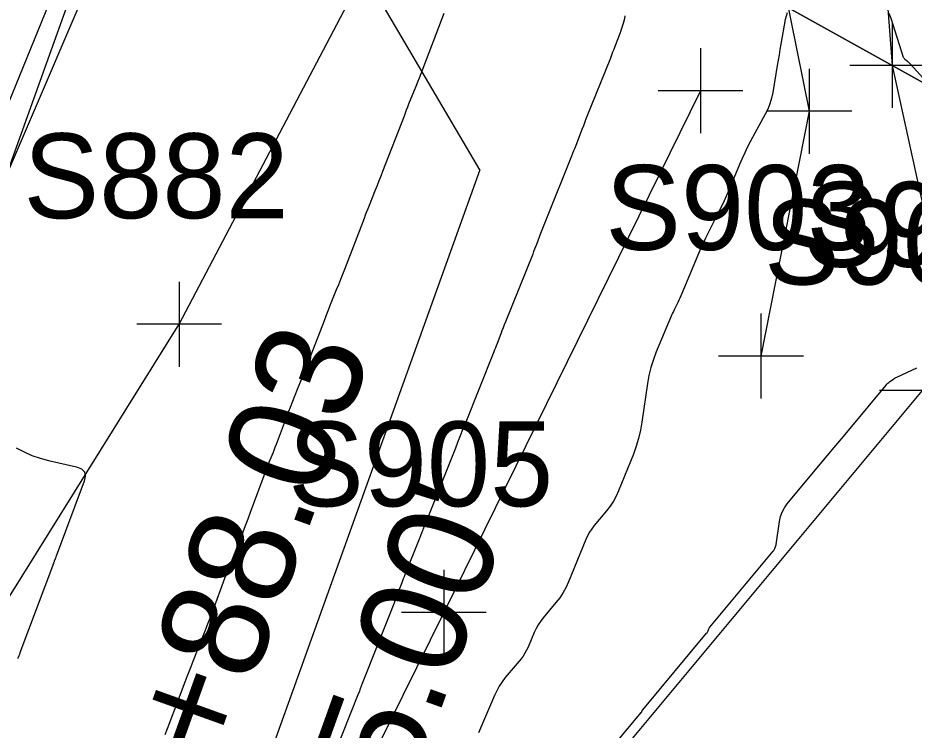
# Model space of a CAD drawing. Extents: x 816928 to 825690, y 436959 to 448212.
# Drawn here: x 818734.79 to 818777.01, y 444544.85 to 444578.42 of the extents above; entities that cross this region are included whole.
import ezdxf

# ---------------------------------------------------------------- set-up
doc = ezdxf.new("R2010")
doc.units = 0
for name, color, linetype in [('SURVEY - CONTOURS - Index with Text', 7, 'Continuous'), ('SURVEY - CONTOURS - Intermediate with optional Text', 7, 'Continuous'), ('SURVEY - DRAINAGE - Natural Features', 7, 'Continuous'), ('SURVEY - DRAINAGE - Natural Features - Points - Locators', 7, 'Continuous'), ('SURVEY - DRAINAGE - Natural Features - Points - Numbers', 7, 'Continuous'), ('SURVEY - DTM - Breaklines', 7, 'Continuous'), ('SURVEY - DTM - Breaklines - Points - Locators', 7, 'Continuous'), ('SURVEY - DTM - Breaklines - Points - Numbers', 7, 'Continuous'), ('SURVEY - NON-TRANSPORTATION - Features', 7, 'Continuous'), ('SURVEY - PROPERTY - Parcels', 7, 'Continuous'), ('SURVEY - PROPERTY - Property Lines', 7, 'Continuous'), ('SURVEY - PROPERTY - ROW Lines', 7, 'Continuous'), ('SURVEY - PROPERTY - Station and Offset Flags', 7, 'Continuous')]:
    doc.layers.add(name, color=color, linetype=linetype)

msp = doc.modelspace()

# ---------------------------------------------------------------- linework, layer by layer
at = {"layer": 'SURVEY - CONTOURS - Index with Text'}
for points in [[(818771.024, 444578.665), (818770.927, 444578.347), (818770.73, 444577.18), (818770.688, 444576.929), (818770.646, 444576.679), (818770.604, 444576.429), (818770.562, 444576.179), (818770.348, 444574.906), (818770.291, 444574.637), (818770.213, 444574.376), (818770.113, 444574.121), (818769.992, 444573.875), (818769.307, 444572.612), (818769.164, 444572.34), (818769.029, 444572.064), (818768.9, 444571.785), (818768.779, 444571.502), (818768.283, 444570.299), (818768.174, 444570.042), (818768.06, 444569.788), (818767.94, 444569.536), (818767.815, 444569.286), (818767.286, 444568.253), (818767.175, 444568.031), (818767.068, 444567.806), (818766.965, 444567.58), (818766.867, 444567.351), (818766.067, 444565.428), (818766.02, 444565.32), (818765.973, 444565.213), (818765.923, 444565.106), (818765.871, 444565), (818765.701, 444564.656), (818765.665, 444564.581), (818765.63, 444564.507), (818765.596, 444564.432), (818765.564, 444564.356), (818764.862, 444562.675), (818764.723, 444562.311), (818764.608, 444561.941), (818764.517, 444561.565), (818764.449, 444561.182), (818764.186, 444559.366), (818764.119, 444558.98), (818764.029, 444558.6), (818763.916, 444558.226), (818763.781, 444557.858), (818763.084, 444556.124), (818762.971, 444555.872), (818762.84, 444555.631), (818762.69, 444555.402), (818762.522, 444555.183), (818761.942, 444554.487), (818761.824, 444554.334), (818761.719, 444554.173), (818761.626, 444554.005), (818761.546, 444553.829), (818760.728, 444551.843), (818760.608, 444551.58), (818760.47, 444551.328), (818760.312, 444551.088), (818760.136, 444550.86), (818759.529, 444550.131), (818759.406, 444549.971), (818759.295, 444549.803), (818759.197, 444549.628), (818759.112, 444549.444), (818758.82, 444548.752), (818758.752, 444548.607), (818758.675, 444548.467), (818758.587, 444548.335), (818758.489, 444548.208), (818757.749, 444547.319), (818757.598, 444547.124), (818757.462, 444546.919), (818757.342, 444546.705), (818757.237, 444546.482), (818756.485, 444544.721)], [(818779.562, 444573.24), (818776.8, 444576.265), (818776.772, 444576.295), (818776.742, 444576.325), (818776.711, 444576.353), (818776.679, 444576.38), (818776.573, 444576.466), (818776.552, 444576.486), (818776.534, 444576.508), (818776.52, 444576.533), (818776.51, 444576.559), (818775.933, 444578.392), (818775.829, 444578.628)]]:
    msp.add_lwpolyline(points, dxfattribs=at)
at = {"layer": 'SURVEY - CONTOURS - Intermediate with optional Text'}
for points in [[(818754.859, 444578.628), (818753.761, 444575.779), (818753.685, 444575.581), (818753.607, 444575.384), (818753.53, 444575.187), (818753.451, 444574.99), (818753.194, 444574.346), (818753.139, 444574.209), (818753.085, 444574.07), (818753.031, 444573.932), (818752.977, 444573.794), (818751.966, 444571.171), (818751.88, 444570.952), (818751.795, 444570.732), (818751.708, 444570.513), (818751.621, 444570.294), (818751.335, 444569.579), (818751.274, 444569.426), (818751.213, 444569.272), (818751.153, 444569.119), (818751.094, 444568.965), (818750.166, 444566.563), (818750.072, 444566.322), (818749.978, 444566.081), (818749.883, 444565.84), (818749.787, 444565.6), (818749.473, 444564.815), (818749.406, 444564.647), (818749.339, 444564.478), (818749.273, 444564.31), (818749.208, 444564.141), (818748.363, 444561.955), (818748.261, 444561.693), (818748.158, 444561.431), (818748.055, 444561.17), (818747.95, 444560.908), (818747.609, 444560.055), (818747.536, 444559.872), (818747.465, 444559.688), (818747.394, 444559.504), (818747.325, 444559.32), (818746.999, 444558.441), (818746.948, 444558.305), (818746.897, 444558.169), (818746.844, 444558.033), (818746.79, 444557.898), (818746.614, 444557.458), (818746.576, 444557.363), (818746.539, 444557.268), (818746.503, 444557.173), (818746.467, 444557.078), (818745.731, 444555.098), (818745.615, 444554.788), (818745.497, 444554.478), (818745.378, 444554.169), (818745.257, 444553.861), (818744.859, 444552.855), (818744.774, 444552.64), (818744.691, 444552.424), (818744.608, 444552.207), (818744.527, 444551.99), (818743.964, 444550.482), (818743.843, 444550.159), (818743.72, 444549.836), (818743.595, 444549.515), (818743.469, 444549.194), (818743.025, 444548.073), (818742.93, 444547.833), (818742.837, 444547.592), (818742.745, 444547.351), (818742.654, 444547.109), (818742.152, 444545.767), (818742.044, 444545.48), (818741.934, 444545.194), (818741.823, 444544.907), (818741.71, 444544.622)], [(818763.384, 444578.521), (818763.342, 444578.316), (818763.29, 444578.113), (818763.229, 444577.913), (818763.158, 444577.715), (818762.912, 444577.074), (818762.859, 444576.937), (818762.805, 444576.8), (818762.751, 444576.663), (818762.697, 444576.526), (818761.564, 444573.689), (818761.494, 444573.513), (818761.425, 444573.336), (818761.355, 444573.159), (818761.287, 444572.982), (818761.064, 444572.403), (818761.016, 444572.279), (818760.967, 444572.155), (818760.918, 444572.031), (818760.869, 444571.907), (818759.662, 444568.886), (818759.599, 444568.727), (818759.536, 444568.569), (818759.474, 444568.41), (818759.413, 444568.252), (818759.213, 444567.733), (818759.17, 444567.622), (818759.126, 444567.511), (818759.083, 444567.4), (818759.038, 444567.289), (818757.758, 444564.086), (818757.702, 444563.946), (818757.646, 444563.806), (818757.591, 444563.665), (818757.537, 444563.524), (818757.359, 444563.064), (818757.321, 444562.966), (818757.282, 444562.867), (818757.244, 444562.769), (818757.204, 444562.671), (818755.852, 444559.291), (818755.803, 444559.169), (818755.754, 444559.046), (818755.706, 444558.923), (818755.658, 444558.8), (818755.503, 444558.397), (818755.469, 444558.311), (818755.436, 444558.225), (818755.402, 444558.139), (818755.367, 444558.053), (818753.904, 444554.4), (818753.882, 444554.345), (818753.861, 444554.289), (818753.84, 444554.234), (818753.819, 444554.179), (818753.752, 444553.998), (818753.737, 444553.959), (818753.722, 444553.92), (818753.707, 444553.882), (818753.692, 444553.843), (818753.019, 444552.164), (818752.981, 444552.068), (818752.944, 444551.973), (818752.907, 444551.877), (818752.871, 444551.781), (818752.754, 444551.467), (818752.729, 444551.4), (818752.704, 444551.333), (818752.678, 444551.266), (818752.652, 444551.199), (818751.129, 444547.351), (818751.099, 444547.274), (818751.069, 444547.198), (818751.04, 444547.122), (818751.011, 444547.045), (818750.918, 444546.795), (818750.898, 444546.741), (818750.877, 444546.687), (818750.857, 444546.634), (818750.836, 444546.581), (818749.238, 444542.548)], [(818761.136, 444542.047), (818764.151, 444545.668), (818764.16, 444545.68), (818764.169, 444545.693), (818764.176, 444545.706), (818764.183, 444545.72), (818764.203, 444545.767), (818764.207, 444545.777), (818764.212, 444545.787), (818764.218, 444545.796), (818764.225, 444545.804), (818767.231, 444549.414), (818767.251, 444549.439), (818767.269, 444549.467), (818767.284, 444549.495), (818767.298, 444549.525), (818767.339, 444549.624), (818767.348, 444549.645), (818767.359, 444549.665), (818767.372, 444549.684), (818767.386, 444549.702), (818770.371, 444553.287), (818770.392, 444553.313), (818770.41, 444553.341), (818770.426, 444553.371), (818770.44, 444553.401), (818770.481, 444553.504), (818770.489, 444553.526), (818770.496, 444553.548), (818770.501, 444553.571), (818770.505, 444553.595), (818770.663, 444554.683), (818770.711, 444554.91), (818770.789, 444555.123), (818770.896, 444555.324), (818771.032, 444555.512), (818772.584, 444557.375), (818772.917, 444557.774), (818773.249, 444558.174), (818773.582, 444558.573), (818773.914, 444558.972), (818775.687, 444561.101), (818775.729, 444561.148), (818775.773, 444561.193), (818775.82, 444561.234), (818775.869, 444561.273), (818776.035, 444561.396), (818776.071, 444561.422), (818776.108, 444561.445), (818776.146, 444561.466), (818776.186, 444561.486), (818777.135, 444561.916)], [(818734.711, 444558.153), (818735.074, 444557.96), (818735.449, 444557.796), (818735.834, 444557.66), (818736.231, 444557.553), (818737.547, 444557.249), (818737.781, 444557.159), (818737.919, 444557.016), (818737.962, 444556.823), (818737.908, 444556.577), (818736.594, 444553.052), (818736.581, 444553.017), (818736.568, 444552.983), (818736.555, 444552.949), (818736.541, 444552.914), (818736.497, 444552.802), (818736.487, 444552.778), (818736.478, 444552.754), (818736.469, 444552.73), (818736.46, 444552.706), (818734.881, 444548.485), (818734.854, 444548.414), (818734.827, 444548.343), (818734.8, 444548.273), (818734.772, 444548.202)]]:
    msp.add_lwpolyline(points, dxfattribs=at)
at = {"layer": 'SURVEY - DRAINAGE - Natural Features'}
msp.add_lwpolyline([(818777.383, 444560.851), (818753.523, 444532.2), (818759.523, 444493.046), (818756.761, 444447.133), (818768.088, 444439.021), (818793.285, 444450.363), (818820.069, 444476.929), (818844.694, 444508.111), (818826.35, 444526.757), (818813.149, 444541.013), (818787.365, 444558.968), (818777.383, 444560.851)], dxfattribs=at)
at = {"layer": 'SURVEY - DRAINAGE - Natural Features - Points - Locators'}
msp.add_line((818779.383, 444560.851), (818775.383, 444560.851), dxfattribs=at)
at = {"layer": 'SURVEY - DTM - Breaklines'}
for points in [[(818708.283, 444512.852), (818728.042, 444558.974), (818743.07, 444595.846), (818758.891, 444648.726), (818761.156, 444654.784), (818766.903, 444655.166)], [(818710.286, 444512.763), (818725.189, 444536.39), (818742.384, 444563.975), (818759.621, 444596.785), (818770.905, 444614.352), (818781.667, 444628.297), (818796.529, 444628.496), (818828.121, 444604.14)], [(818815.517, 444597.331), (818800.802, 444611.533), (818784.771, 444608.304), (818768.494, 444591.687), (818772.067, 444574.019), (818769.794, 444562.481)], [(818810.258, 444595.165), (818797.277, 444603.039), (818787.394, 444602.438), (818774.865, 444590.78), (818775.978, 444576.18), (818779.146, 444561.687)], [(818766.943, 444574.987), (818754.851, 444550.395), (818743.934, 444528.288), (818753.227, 444487.201), (818740.251, 444456.39), (818731.1, 444436.944), (818725.201, 444432.827)]]:
    msp.add_lwpolyline(points, dxfattribs=at)
at = {"layer": 'SURVEY - DTM - Breaklines - Points - Locators'}
for p, q in [((818775.978, 444578.18), (818775.978, 444574.18)), ((818766.943, 444576.987), (818766.943, 444572.987)), ((818772.067, 444576.019), (818772.067, 444572.019)), ((818777.978, 444576.18), (818773.978, 444576.18)), ((818768.943, 444574.987), (818764.943, 444574.987)), ((818774.067, 444574.019), (818770.067, 444574.019)), ((818742.384, 444565.975), (818742.384, 444561.975)), ((818769.794, 444564.481), (818769.794, 444560.481)), ((818744.384, 444563.975), (818740.384, 444563.975)), ((818771.794, 444562.481), (818767.794, 444562.481)), ((818754.851, 444552.395), (818754.851, 444548.395)), ((818756.851, 444550.395), (818752.851, 444550.395))]:
    msp.add_line(p, q, dxfattribs=at)
at = {"layer": 'SURVEY - NON-TRANSPORTATION - Features'}
msp.add_lwpolyline([(818709.813, 444513.079), (818728.726, 444558.099), (818746.695, 444600.103), (818767.347, 444648.08), (818785.845, 444638.906), (818828.075, 444608.425)], dxfattribs=at)
at = {"layer": 'SURVEY - PROPERTY - Parcels'}
msp.add_line((819226.308, 444324.647), (818742.759, 444594.722), dxfattribs=at)
at = {"layer": 'SURVEY - PROPERTY - Property Lines'}
msp.add_line((818742.759, 444594.722), (819226.308, 444324.647), dxfattribs=at)
at = {"layer": 'SURVEY - PROPERTY - ROW Lines'}
msp.add_line((818713.007, 444511.874), (818764.01, 444653.9), dxfattribs=at)
at = {"layer": 'SURVEY - PROPERTY - Station and Offset Flags'}
msp.add_line((818756.547, 444571.258), (818743.751, 444535.625), dxfattribs=at)
msp.add_lwpolyline([(818756.547, 444571.258), (818742.759, 444594.722)], dxfattribs=at)

# ---------------------------------------------------------------- texts
at = {"layer": 'SURVEY - DRAINAGE - Natural Features - Points - Numbers'}
msp.add_text('S906', height=4, dxfattribs=at).set_placement((818769.937, 444565.851))
at = {"layer": 'SURVEY - DTM - Breaklines - Points - Numbers'}
for s, p in [('S882', (818735.048, 444568.975)), ('S903', (818762.458, 444567.481)), ('S902', (818771.81, 444566.687)), ('S905', (818747.515, 444555.395))]:
    msp.add_text(s, height=4, dxfattribs=at).set_placement(p)
at = {"layer": 'SURVEY - PROPERTY - Station and Offset Flags'}
for s, p in [('50+88.03', (818741.986, 444536.26)), ("25.00'", (818752.03, 444538.34))]:
    msp.add_text(s, height=5, rotation=70.2462, dxfattribs=at).set_placement(p)

doc.saveas('drawing.dxf')
